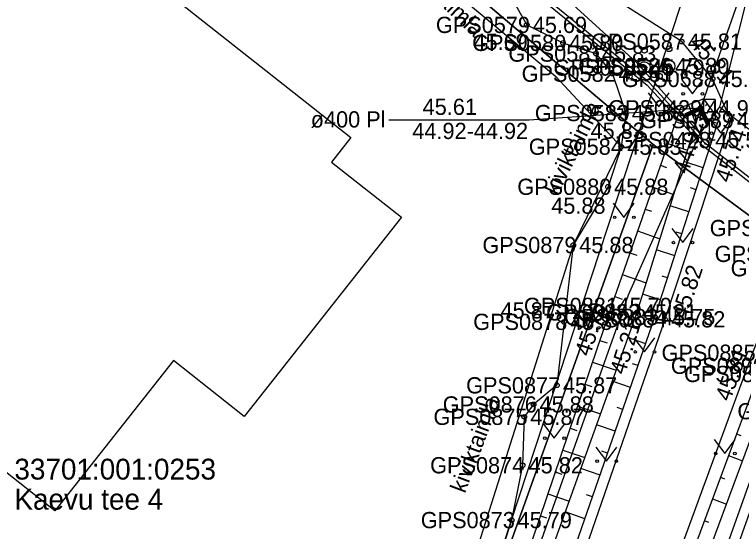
# Model space of a CAD drawing. Extents: x 551623 to 559850, y 6561220 to 6567135.
# Drawn here: x 557044.41 to 557075.79, y 6565468.84 to 6565491.17 of the extents above; entities that cross this region are included whole.
import ezdxf

# ---------------------------------------------------------------- set-up
doc = ezdxf.new("R2010")
doc.units = 0
for name, color, linetype in [('HALJASTUS', 7, 'Continuous'), ('Hoone Elu- või ühiskondlik hoone', 7, 'Continuous'), ('KORGUS-EH2000', 7, 'Continuous'), ('KPOHULIIN', 7, 'Continuous'), ('KTRASS', 7, 'Continuous'), ('LIIKLUS', 7, 'Continuous'), ('MOOTKORG-EH2000', 7, 'Continuous'), ('MOOTMPUNKT', 7, 'Continuous'), ('MOOTNR', 7, 'Continuous'), ('MOOTPIIR', 7, 'Continuous'), ('MPKAABEL', 7, 'Continuous'), ('MPOHULIIN', 7, 'Continuous'), ('PIIR', 7, 'Continuous'), ('PUU', 7, 'Continuous'), ('RELJEEF', 7, 'Continuous'), ('TEE', 7, 'Continuous'), ('TRUUP', 7, 'Continuous'), ('VTRASS', 7, 'Continuous')]:
    doc.layers.add(name, color=color, linetype=linetype)

msp = doc.modelspace()

# ---------------------------------------------------------------- linework, layer by layer
at = {"layer": 'HALJASTUS'}
for p, q in [((557073.209, 6565488.352), (557073.672, 6565487.746)), ((557073.672, 6565487.746), (557074.118, 6565488.352)), ((557071.757, 6565487.783), (557072.22, 6565487.176)), ((557072.22, 6565487.176), (557072.666, 6565487.783)), ((557074.43, 6565486.649), (557074.893, 6565486.042)), ((557074.893, 6565486.042), (557075.339, 6565486.649)), ((557070.251, 6565483.015), (557070.714, 6565482.408)), ((557070.714, 6565482.408), (557071.16, 6565483.015)), ((557072.786, 6565481.926), (557073.25, 6565481.32)), ((557073.25, 6565481.32), (557073.695, 6565481.926)), ((557068.745, 6565478.247), (557069.208, 6565477.641)), ((557069.208, 6565477.641), (557069.654, 6565478.247)), ((557071.143, 6565477.204), (557071.606, 6565476.598)), ((557071.606, 6565476.598), (557072.052, 6565477.204)), ((557067.238, 6565473.479), (557067.702, 6565472.873)), ((557067.702, 6565472.873), (557068.147, 6565473.479)), ((557074.61, 6565472.819), (557075.073, 6565472.212)), ((557075.073, 6565472.212), (557075.519, 6565472.819)), ((557069.496, 6565472.483), (557069.959, 6565471.877)), ((557069.959, 6565471.877), (557070.405, 6565472.483))]:
    msp.add_line(p, q, dxfattribs=at)
msp.add_lwpolyline([(557060.429, 6565494.18), (557061.347, 6565495.088), (557062.443, 6565495.021), (557063.008, 6565494.351), (557063.308, 6565493.526), (557064.499, 6565492.268), (557065.868, 6565491.879), (557066.518, 6565490.721), (557068.083, 6565489.944), (557069.505, 6565489.482), (557070.218, 6565488.614), (557070.789, 6565486.914), (557070.598, 6565485.461), (557070.031, 6565483.729), (557068.526, 6565481.213), (557068.127, 6565477.895), (557067.822, 6565475.155), (557066.812, 6565474.329), (557066.413, 6565473.794), (557066.34, 6565471.703), (557065.865, 6565469.335), (557065.391, 6565467.853), (557064.251, 6565467.526), (557063.757, 6565467.649)], dxfattribs=at)
for centre in [(557073.271, 6565487.746), (557074.1, 6565487.746), (557071.819, 6565487.176), (557072.648, 6565487.176), (557074.492, 6565486.042), (557075.321, 6565486.042), (557070.313, 6565482.408), (557071.142, 6565482.408), (557072.849, 6565481.32), (557073.677, 6565481.32), (557068.807, 6565477.641), (557069.636, 6565477.641), (557071.205, 6565476.598), (557072.034, 6565476.598), (557067.301, 6565472.873), (557068.13, 6565472.873), (557074.672, 6565472.212), (557075.501, 6565472.212), (557069.558, 6565471.877), (557070.387, 6565471.877)]:
    msp.add_circle(centre, 0.055, dxfattribs=at)
at = {"layer": 'Hoone Elu- või ühiskondlik hoone'}
msp.add_lwpolyline([(557042.415, 6565498.886), (557058.923, 6565485.859), (557058.086, 6565484.798), (557061.11, 6565482.411), (557054.321, 6565473.809), (557051.265, 6565476.22), (557046.147, 6565469.734), (557036.394, 6565477.431), (557041.302, 6565483.651), (557034.579, 6565488.956)], close=True, dxfattribs=at)
at = {"layer": 'KORGUS-EH2000'}
for centre in [(557066.518, 6565490.721), (557073.206, 6565489.998), (557074.021, 6565487.12), (557075.324, 6565486.609), (557070.598, 6565485.461), (557070.031, 6565483.729), (557070.174, 6565478.586), (557071.274, 6565478.307), (557068.127, 6565477.895), (557072.487, 6565478.006)]:
    msp.add_circle(centre, 0.1, dxfattribs=at)
at = {"layer": 'KPOHULIIN'}
msp.add_lwpolyline([(557033.153, 6565351.076), (557050.554, 6565399.565), (557067.065, 6565445.505), (557084.207, 6565493.616), (557103.697, 6565548.895), (557103.697, 6565548.895), (557136.898, 6565642.401), (557153.703, 6565689.258)], dxfattribs=at)
at = {"layer": 'KTRASS'}
msp.add_lwpolyline([(557026.803, 6565375.144), (557032.863, 6565383.722), (557042.439, 6565408.103), (557054.708, 6565437.366), (557065.159, 6565467.183), (557074.882, 6565496.793), (557085.218, 6565523.93), (557095.541, 6565553.264), (557105.806, 6565584.058), (557113.235, 6565607.969), (557122.948, 6565634.671), (557136.565, 6565667.041), (557148.593, 6565662.181)], dxfattribs=at)
at = {"layer": 'LIIKLUS'}
for p, q in [((557074.145, 6565487.497), (557074.145, 6565486.647)), ((557074.645, 6565487.497), (557074.145, 6565487.497)), ((557074.645, 6565487.497), (557074.645, 6565486.647)), ((557074.645, 6565486.647), (557074.145, 6565486.647)), ((557074.395, 6565486.647), (557074.395, 6565485.747)), ((557074.645, 6565485.747), (557074.395, 6565485.747))]:
    msp.add_line(p, q, dxfattribs=at)
at = {"layer": 'MOOTMPUNKT'}
for centre in [(557066.518, 6565490.721), (557073.206, 6565489.998), (557068.083, 6565489.944), (557069.505, 6565489.482), (557071.595, 6565488.878), (557072.66, 6565488.942), (557070.218, 6565488.614), (557074.539, 6565488.387), (557070.789, 6565486.914), (557074.021, 6565487.12), (557075.324, 6565486.609), (557074.395, 6565485.747), (557070.598, 6565485.461), (557070.031, 6565483.729), (557068.526, 6565481.213), (557070.174, 6565478.586), (557071.274, 6565478.307), (557072.054, 6565478.102), (557068.127, 6565477.895), (557072.487, 6565478.006), (557067.822, 6565475.155), (557066.812, 6565474.329), (557066.413, 6565473.794), (557066.34, 6565471.703), (557065.865, 6565469.335)]:
    msp.add_circle(centre, 0.1, dxfattribs=at)
at = {"layer": 'MOOTPIIR'}
msp.add_lwpolyline([(557058.361, 6565496.331), (557067.757, 6565488.51), (557070.598, 6565485.461), (557068.526, 6565481.213), (557063.9, 6565466.604), (557063.232, 6565464.894), (557058.419, 6565451.143), (557055.674, 6565441.463), (557049.377, 6565425.485)], dxfattribs=at)
at = {"layer": 'MPKAABEL'}
for points in [[(557105.948, 6565552.538), (557105.509, 6565552.544), (557103.165, 6565546.339), (557100.207, 6565538.214), (557099.367, 6565534.535), (557097.281, 6565528.61), (557094.889, 6565521.38), (557092.717, 6565516.421), (557091.623, 6565513.935), (557089.057, 6565506.872), (557084.72, 6565493.643), (557083.163, 6565488.768), (557080.193, 6565481.254), (557079.927, 6565481.17), (557074.171, 6565485.645), (557071.815, 6565488.222), (557065.445, 6565493.431), (557060.561, 6565496.745), (557053.766, 6565501.663), (557042.922, 6565510.883), (557041.82, 6565512.055), (557041.484, 6565511.936)], [(557041.614, 6565511.821), (557041.772, 6565511.886), (557042.818, 6565510.774), (557053.673, 6565501.545), (557060.475, 6565496.622), (557065.356, 6565493.311), (557071.711, 6565488.112), (557074.069, 6565485.535), (557079.835, 6565481.051), (557079.514, 6565479.177), (557067.572, 6565445.561), (557061.597, 6565429.033), (557050.98, 6565399.528), (557047.292, 6565389.968), (557045.893, 6565390.234), (557040.648, 6565392.251), (557039.149, 6565392.602)]]:
    msp.add_lwpolyline(points, dxfattribs=at)
at = {"layer": 'MPOHULIIN'}
msp.add_lwpolyline([(557050.554, 6565399.565), (557067.065, 6565445.505), (557084.207, 6565493.616), (557103.697, 6565548.895), (557120.292, 6565595.621), (557120.292, 6565595.621), (557153.703, 6565689.258)], dxfattribs=at)
at = {"layer": 'PIIR'}
for points in [[(557128.11, 6565441.77), (557080.53, 6565479.22), (557071.98, 6565485.55), (557041.27, 6565511.5), (557033.78, 6565519.2), (557038.28, 6565523.47), (557042.48, 6565527.46), (557050.04, 6565519.69), (557050.16, 6565517.1), (557073.92, 6565497.32), (557086.02, 6565487.88), (557133.47, 6565450.53)], [(557029.66, 6565367.15), (557038.82, 6565392.8), (557050.42, 6565425.29), (557071.98, 6565485.55), (557080.53, 6565479.22), (557059.31, 6565419.38), (557040.94, 6565368.35)]]:
    msp.add_lwpolyline(points, dxfattribs=at)
msp.add_lwpolyline([(557041.27, 6565511.5), (557071.98, 6565485.55), (557050.42, 6565425.29), (557014.96, 6565458.42)], close=True, dxfattribs=at)
at = {"layer": 'PUU'}
for centre, radius in [((557072.66, 6565489.692), 0.125), ((557071.595, 6565489.628), 0.125), ((557072.66, 6565488.942), 0.25), ((557071.595, 6565488.878), 0.25), ((557070.945, 6565488.503), 0.125), ((557072.01, 6565488.567), 0.125), ((557072.245, 6565488.503), 0.125), ((557073.31, 6565488.567), 0.125)]:
    msp.add_circle(centre, radius, dxfattribs=at)
at = {"layer": 'RELJEEF'}
for p, q in [((557073.494, 6565487.274), (557073.811, 6565486.444)), ((557074.327, 6565487.295), (557074.23, 6565487.225)), ((557074.748, 6565486.457), (557073.9, 6565486.731)), ((557072.943, 6565486.546), (557073.186, 6565486.461)), ((557072.614, 6565485.601), (557073.456, 6565485.308)), ((557074.441, 6565485.505), (557074.19, 6565485.586)), ((557074.134, 6565484.553), (557073.305, 6565484.821)), ((557072.285, 6565484.657), (557072.547, 6565484.565)), ((557071.957, 6565483.712), (557072.861, 6565483.398)), ((557073.828, 6565483.602), (557073.581, 6565483.681)), ((557073.521, 6565482.65), (557072.709, 6565482.912)), ((557071.628, 6565482.768), (557071.909, 6565482.67)), ((557071.3, 6565481.823), (557072.265, 6565481.487)), ((557073.214, 6565481.698), (557072.973, 6565481.776)), ((557072.907, 6565480.747), (557072.114, 6565481.002)), ((557070.971, 6565480.879), (557071.27, 6565480.775)), ((557070.642, 6565479.934), (557071.67, 6565479.577)), ((557072.6, 6565479.795), (557072.365, 6565479.871)), ((557070.314, 6565478.99), (557070.631, 6565478.879)), ((557072.293, 6565478.843), (557071.519, 6565479.093)), ((557069.99, 6565478.044), (557071.05, 6565477.685)), ((557071.981, 6565477.893), (557071.753, 6565477.972)), ((557069.67, 6565477.096), (557069.983, 6565476.991)), ((557071.653, 6565476.948), (557070.882, 6565477.216)), ((557069.35, 6565476.149), (557070.374, 6565475.803)), ((557071.324, 6565476.004), (557071.09, 6565476.085)), ((557069.03, 6565475.202), (557069.332, 6565475.1)), ((557070.996, 6565475.059), (557070.206, 6565475.334)), ((557068.71, 6565474.254), (557069.698, 6565473.92)), ((557070.667, 6565474.115), (557070.427, 6565474.198)), ((557068.389, 6565473.307), (557068.681, 6565473.208)), ((557070.339, 6565473.17), (557069.53, 6565473.452)), ((557075.571, 6565473.062), (557075.755, 6565472.993)), ((557068.069, 6565472.359), (557069.022, 6565472.038)), ((557070.01, 6565472.226), (557069.765, 6565472.311)), ((557075.224, 6565472.124), (557075.837, 6565471.897)), ((557067.749, 6565471.412), (557068.03, 6565471.317)), ((557069.682, 6565471.281), (557068.853, 6565471.569)), ((557074.876, 6565471.186), (557075.06, 6565471.118)), ((557067.429, 6565470.465), (557068.345, 6565470.155)), ((557069.354, 6565470.337), (557069.102, 6565470.424)), ((557074.529, 6565470.249), (557075.142, 6565470.021)), ((557067.109, 6565469.517), (557067.378, 6565469.426)), ((557069.025, 6565469.392), (557068.177, 6565469.687)), ((557074.181, 6565469.311), (557074.365, 6565469.243))]:
    msp.add_line(p, q, dxfattribs=at)
for points in [[(557049.36, 6565417.056), (557049.829, 6565417.468), (557052.912, 6565424.559), (557058.682, 6565440.629), (557062.217, 6565449.883), (557067.423, 6565464.786), (557072.054, 6565478.102), (557074.804, 6565486.629), (557074.16, 6565487.528), (557073.151, 6565487.143), (557070.174, 6565478.586), (557066.124, 6565466.603), (557065.721, 6565466.339), (557063.9, 6565466.604)], [(557074.021, 6565487.12), (557071.274, 6565478.307), (557066.567, 6565465.203), (557061.343, 6565450.321), (557057.828, 6565440.881), (557051.926, 6565425.055), (557049.257, 6565418.262)], [(557098.606, 6565467.714), (557096.559, 6565470.147), (557089.928, 6565475.653), (557086.388, 6565478.435), (557083.852, 6565478.923), (557081.814, 6565479.74), (557080.383, 6565480.777), (557078.55, 6565480.831), (557076.66, 6565475.999), (557072.1, 6565463.695), (557067.114, 6565449.254), (557062.909, 6565438.206), (557058.345, 6565423.02)], [(557058.345, 6565423.02), (557063.471, 6565438.192), (557067.541, 6565448.97), (557072.727, 6565463.504), (557077.226, 6565475.645), (557079.24, 6565480.212), (557081.042, 6565479.557), (557082.009, 6565478.881)]]:
    msp.add_lwpolyline(points, dxfattribs=at)
at = {"layer": 'TEE'}
for points in [[(557075.324, 6565486.609), (557074.539, 6565488.387), (557073.206, 6565489.998), (557061.669, 6565497.315), (557059.147, 6565498.999), (557055.165, 6565501.546), (557053.46, 6565502.086), (557044.984, 6565508.634), (557044.805, 6565510.265), (557039.808, 6565519.726), (557038.079, 6565520.586), (557036.311, 6565520.083), (557036.272, 6565520.133), (557035.142, 6565521.224)], [(557037.039, 6565379.596), (557038.407, 6565383.621), (557037.783, 6565384.859), (557039.085, 6565388.93), (557040.187, 6565388.87), (557041.118, 6565390.14), (557042.169, 6565393.888), (557044.619, 6565401.094), (557047.251, 6565408.071), (557046.425, 6565409.026), (557049.36, 6565417.056), (557050.523, 6565417.028), (557053.381, 6565424.414), (557059.245, 6565440.391), (557062.786, 6565450.201), (557067.916, 6565464.787), (557072.487, 6565478.006), (557075.324, 6565486.609)], [(557107.845, 6565460.183), (557105.481, 6565459.819), (557103.123, 6565461.861), (557103.274, 6565463.432), (557102.512, 6565464.827), (557102.91, 6565465.455), (557099.787, 6565467.988), (557096.672, 6565470.543), (557090.032, 6565476.256), (557083.206, 6565481.831), (557081.65, 6565483.024), (557079.986, 6565483.23), (557078.406, 6565481.947), (557076.257, 6565476.562), (557071.607, 6565463.849), (557066.68, 6565449.557), (557062.679, 6565438.274), (557057.567, 6565423.262)]]:
    msp.add_lwpolyline(points, dxfattribs=at)
at = {"layer": 'TRUUP'}
for p, q in [((557076.553, 6565494.342), (557074.021, 6565487.12)), ((557074.055, 6565487.215), (557073.353, 6565486.877)), ((557074.021, 6565487.12), (557073.384, 6565486.813)), ((557073.988, 6565487.025), (557073.415, 6565486.749)), ((557073.496, 6565486.788), (557073.499, 6565486.947)), ((557073.521, 6565486.8), (557073.524, 6565486.959)), ((557073.546, 6565486.812), (557073.549, 6565486.971)), ((557073.571, 6565486.824), (557073.574, 6565486.984)), ((557073.597, 6565486.836), (557073.599, 6565486.996)), ((557073.622, 6565486.848), (557073.625, 6565487.008)), ((557073.647, 6565486.861), (557073.65, 6565487.02)), ((557073.672, 6565486.873), (557073.675, 6565487.032)), ((557073.697, 6565486.885), (557073.7, 6565487.044)), ((557073.723, 6565486.897), (557073.726, 6565487.056)), ((557073.748, 6565486.909), (557073.751, 6565487.069)), ((557073.773, 6565486.921), (557073.776, 6565487.081)), ((557073.798, 6565486.933), (557073.801, 6565487.093)), ((557073.824, 6565486.946), (557073.827, 6565487.105)), ((557073.849, 6565486.958), (557073.852, 6565487.117)), ((557073.874, 6565486.97), (557073.877, 6565487.129)), ((557073.899, 6565486.982), (557073.902, 6565487.141)), ((557073.924, 6565486.994), (557073.927, 6565487.153)), ((557073.95, 6565487.006), (557073.953, 6565487.166)), ((557073.975, 6565487.018), (557073.978, 6565487.178)), ((557074.264, 6565486.452), (557073.988, 6565487.025)), ((557074, 6565487), (557074.003, 6565487.19)), ((557074.328, 6565486.482), (557074.021, 6565487.12)), ((557074.024, 6565486.95), (557074.028, 6565487.202)), ((557074.048, 6565486.9), (557074.054, 6565487.214)), ((557074.392, 6565486.513), (557074.055, 6565487.215)), ((557074.072, 6565486.85), (557074.078, 6565487.167)), ((557074.096, 6565486.8), (557074.102, 6565487.116)), ((557074.12, 6565486.75), (557074.126, 6565487.066)), ((557074.144, 6565486.7), (557074.15, 6565487.016)), ((557074.168, 6565486.65), (557074.174, 6565486.966)), ((557073.415, 6565486.749), (557073.353, 6565486.877)), ((557073.372, 6565486.839), (557073.372, 6565486.887)), ((557073.396, 6565486.789), (557073.398, 6565486.899)), ((557073.42, 6565486.751), (557073.423, 6565486.911)), ((557073.445, 6565486.764), (557073.448, 6565486.923)), ((557073.47, 6565486.776), (557073.473, 6565486.935)), ((557074.192, 6565486.6), (557074.198, 6565486.916)), ((557074.216, 6565486.55), (557074.222, 6565486.866)), ((557074.24, 6565486.5), (557074.246, 6565486.816)), ((557074.265, 6565486.452), (557074.27, 6565486.766)), ((557074.29, 6565486.464), (557074.294, 6565486.716)), ((557074.315, 6565486.476), (557074.318, 6565486.666)), ((557074.264, 6565486.452), (557074.392, 6565486.513)), ((557074.34, 6565486.488), (557074.343, 6565486.616)), ((557074.365, 6565486.5), (557074.367, 6565486.566))]:
    msp.add_line(p, q, dxfattribs=at)
msp.add_lwpolyline([(557074.021, 6565487.12), (557066.624, 6565486.606), (557060.566, 6565486.606)], dxfattribs=at)
at = {"layer": 'VTRASS'}
for points in [[(557145.322, 6565689.495), (557134.032, 6565659.135), (557130.382, 6565646.475), (557120.112, 6565618.925), (557118.572, 6565614.685), (557109.512, 6565589.115), (557108.482, 6565586.205), (557104.61, 6565573.91), (557101.828, 6565566.771), (557100.892, 6565564.715), (557100.207, 6565563.094), (557095.302, 6565548.745), (557082.162, 6565511.115), (557077.662, 6565498.385), (557074.832, 6565487.185), (557073.992, 6565486.035), (557070.902, 6565479.045), (557049.552, 6565418.835), (557036.81, 6565383.508), (557036.652, 6565383.055), (557029.612, 6565366.205)], [(557073.992, 6565486.035), (557071.242, 6565489.115), (557065.182, 6565494.645), (557054.59, 6565502.66), (557039.782, 6565516.075), (557037.352, 6565519.685), (557036.622, 6565520.735)], [(557074.832, 6565487.185), (557086.837, 6565478.124), (557098.322, 6565467.615), (557113.182, 6565455.735), (557132.832, 6565440.255), (557143.572, 6565430.685), (557150.882, 6565422.295), (557154.292, 6565417.165), (557161.032, 6565403.465), (557169.662, 6565382.045), (557172.292, 6565370.285), (557172.182, 6565358.175), (557171.032, 6565351.615), (557169.532, 6565344.075), (557162.002, 6565307.055), (557155.322, 6565276.245), (557152.172, 6565261.595), (557151.382, 6565257.755)]]:
    msp.add_lwpolyline(points, dxfattribs=at)

# ---------------------------------------------------------------- texts
at = {"layer": 'HALJASTUS'}
for rotation, p in [(315.8401, (557061.159, 6565493.161)), (63.9075, (557067.854, 6565483.32)), (69.3845, (557063.85, 6565470.463))]:
    msp.add_text('kiviktaimla', height=0.7, rotation=rotation, dxfattribs=at).set_placement(p)
at = {"layer": 'KORGUS-EH2000'}
for s, p in [(' 45.69', (557063.961, 6565489.638)), (' 45.83', (557069.013, 6565485.802)), (' 45.88', (557067.317, 6565482.564)), (' 45.87', (557065.13, 6565478.043))]:
    msp.add_text(s, height=0.7, dxfattribs=at).set_placement(p)
for s, rotation, p in [(' 45.81', 309.6062, (557073.341, 6565490.109)), (' 44.92', 72.6837, (557073.399, 6565483.994)), (' 45.74', 71.4985, (557075.207, 6565483.623)), (' 45.82', 71.7493, (557073.318, 6565477.732)), (' 45.70', 71.3296, (557069.151, 6565476.12)), (' 45.21', 72.6837, (557070.678, 6565475.331)), (' 45.81', 69.9078, (557075.198, 6565474.178))]:
    msp.add_text(s, height=0.7, rotation=rotation, dxfattribs=at).set_placement(p)
at = {"layer": 'MOOTKORG-EH2000'}
for s, p in [(' 45.69', (557066.518, 6565490.371)), (' 45.80', (557068.083, 6565489.594)), (' 45.81', (557073.206, 6565489.648)), (' 45.83', (557069.505, 6565489.132)), (' 45.79', (557071.595, 6565488.527)), (' 45.80', (557072.66, 6565488.592)), (' 45.81', (557070.218, 6565488.264)), (' 45.75', (557074.539, 6565488.037)), (' 45.83', (557070.789, 6565486.564)), (' 44.92', (557074.021, 6565486.77)), (' 45.74', (557075.324, 6565486.259)), (' 45.54', (557074.395, 6565485.397)), (' 45.83', (557070.598, 6565485.111)), (' 45.88', (557070.031, 6565483.379)), (' 45.88', (557068.526, 6565480.863)), (' 45.70', (557070.174, 6565478.236)), (' 45.21', (557071.274, 6565477.957)), (' 45.87', (557068.127, 6565477.546)), (' 45.75', (557072.054, 6565477.752)), (' 45.82', (557072.487, 6565477.656)), (' 45.87', (557067.822, 6565474.805)), (' 45.88', (557066.812, 6565473.979)), (' 45.87', (557066.413, 6565473.444)), (' 45.82', (557066.34, 6565471.353)), (' 45.79', (557065.865, 6565468.985))]:
    msp.add_text(s, height=0.7, dxfattribs=at).set_placement(p)
at = {"layer": 'MOOTNR'}
for s, p in [('GPS0579 ', (557062.598, 6565490.371)), ('GPS0580 ', (557064.163, 6565489.594)), ('GPS0587 ', (557069.286, 6565489.648)), ('GPS0581 ', (557065.725, 6565489.132)), ('GPS0585 ', (557067.675, 6565488.527)), ('GPS0586 ', (557068.741, 6565488.592)), ('GPS0582 ', (557066.298, 6565488.264)), ('GPS0588 ', (557070.619, 6565488.037)), ('GPS0583 ', (557066.869, 6565486.564)), ('GPS0429 ', (557070.032, 6565486.77)), ('GPS0589 ', (557071.404, 6565486.259)), ('GPS0428 ', (557070.405, 6565485.397)), ('GPS0584 ', (557066.608, 6565485.111)), ('GPS0880 ', (557066.111, 6565483.379)), ('GPS0426 ', (557074.416, 6565481.597)), ('GPS0879 ', (557064.606, 6565480.863)), ('GPS0889 ', (557074.631, 6565480.481)), ('GPS0892 ', (557075.32, 6565479.862)), ('GPS0881 ', (557066.394, 6565478.236)), ('GPS0882 ', (557067.354, 6565477.957)), ('GPS0878 ', (557064.208, 6565477.546)), ('GPS0883 ', (557068.134, 6565477.752)), ('GPS0884 ', (557068.497, 6565477.656)), ('GPS0885 ', (557072.337, 6565476.212)), ('GPS0890 ', (557072.74, 6565475.649)), ('GPS0893 ', (557073.307, 6565475.295)), ('GPS0877 ', (557063.902, 6565474.805)), ('GPS0876 ', (557062.893, 6565473.979)), ('GPS0897 ', (557075.609, 6565473.688)), ('GPS0875 ', (557062.494, 6565473.444)), ('GPS0874 ', (557062.35, 6565471.353)), ('GPS0873 ', (557061.945, 6565468.985))]:
    msp.add_text(s, height=0.7, dxfattribs=at).set_placement(p)
at = {"layer": 'PIIR'}
for s, p in [('33701:001:0253', (557044.405, 6565471.085)), ('Kaevu tee 4', (557044.405, 6565469.785))]:
    msp.add_text(s, height=0.9, dxfattribs=at).set_placement(p)
at = {"layer": 'TRUUP'}
for s, p in [('45.61', (557062.026, 6565486.833)), ('ø400 Pl', (557057.196, 6565486.29)), ('44.92-44.92', (557061.58, 6565485.791))]:
    msp.add_text(s, height=0.7, dxfattribs=at).set_placement(p)

doc.saveas('drawing.dxf')
